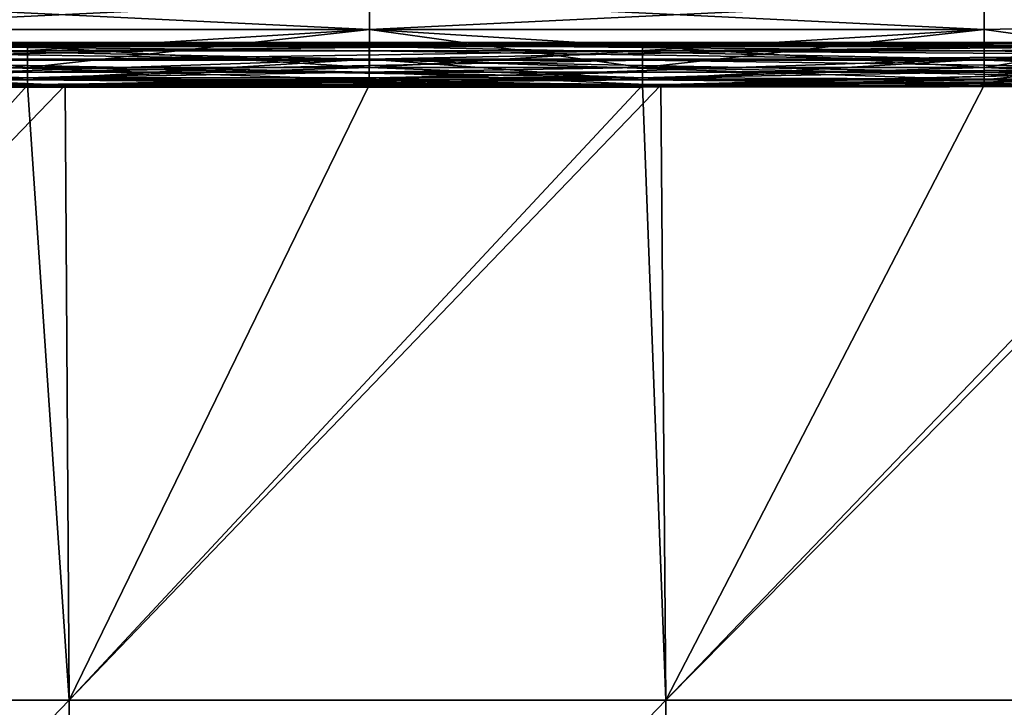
# Model space of a CAD drawing. Header units: millimetres. Extents: x -168 to 168, y -6 to 84.
# Tile 564 of 656: x 96 to 119, y 25 to 41. Entities that reach past the tile are written whole.
import ezdxf

# ---------------------------------------------------------------- set-up
doc = ezdxf.new("R2010")
doc.units = ezdxf.units.MM
doc.header["$LTSCALE"] = 65.185185
for name, color, linetype in [('260', 7, 'CONTINUOUS'), ('261', 7, 'CONTINUOUS'), ('263', 7, 'CONTINUOUS'), ('264', 7, 'CONTINUOUS'), ('266', 7, 'CONTINUOUS'), ('267', 7, 'CONTINUOUS'), ('268', 7, 'CONTINUOUS'), ('322', 7, 'CONTINUOUS'), ('323', 7, 'CONTINUOUS'), ('324', 7, 'CONTINUOUS')]:
    doc.layers.add(name, color=color, linetype=linetype)

msp = doc.modelspace()

# ---------------------------------------------------------------- linework, layer by layer
at = {"layer": '260', "linetype": 'CONTINUOUS'}
for points in [[(96.957, 39.116, -124.659), (83.189, 24.837, -124.783), (89.733, 39.116, -124.659), (96.957, 39.116, -124.659)], [(97.054, 24.837, -124.783), (83.189, 24.837, -124.783), (96.957, 39.116, -124.659), (97.054, 24.837, -124.783)], [(104.027, 39.116, -124.659), (97.054, 24.837, -124.783), (96.957, 39.116, -124.659), (104.027, 39.116, -124.659)], [(110.918, 24.837, -124.783), (97.054, 24.837, -124.783), (110.808, 39.116, -124.659), (110.918, 24.837, -124.783)], [(110.808, 39.116, -124.659), (97.054, 24.837, -124.783), (104.027, 39.116, -124.659), (110.808, 39.116, -124.659)], [(118.321, 39.116, -124.659), (110.918, 24.837, -124.783), (110.808, 39.116, -124.659), (118.321, 39.116, -124.659)], [(124.662, 38.707, -124.662), (110.918, 24.837, -124.783), (124.659, 39.116, -124.659), (124.662, 38.707, -124.662)], [(124.659, 39.116, -124.659), (110.918, 24.837, -124.783), (118.321, 39.116, -124.659), (124.659, 39.116, -124.659)], [(124.783, 24.837, -124.783), (110.918, 24.837, -124.783), (124.662, 38.707, -124.662), (124.783, 24.837, -124.783)], [(83.189, 24.837, -124.783), (97.054, 24.837, -124.783), (83.272, 10.544, -124.908), (83.189, 24.837, -124.783)], [(83.272, 10.544, -124.908), (97.054, 24.837, -124.783), (97.151, 10.544, -124.908), (83.272, 10.544, -124.908)], [(97.054, 24.837, -124.783), (110.918, 24.837, -124.783), (97.151, 10.544, -124.908), (97.054, 24.837, -124.783)], [(97.151, 10.544, -124.908), (110.918, 24.837, -124.783), (111.029, 10.544, -124.908), (97.151, 10.544, -124.908)], [(110.918, 24.837, -124.783), (124.783, 24.837, -124.783), (111.029, 10.544, -124.908), (110.918, 24.837, -124.783)], [(111.029, 10.544, -124.908), (124.783, 24.837, -124.783), (124.787, 24.413, -124.787), (111.029, 10.544, -124.908)]]:
    msp.add_3dface(points, dxfattribs=at)
at = {"layer": '261', "linetype": 'CONTINUOUS'}
for points in [[(104.028, 40.107, -123.669), (104.028, 40.057, -123.974), (89.734, 40.107, -123.669), (104.028, 40.107, -123.669)], [(89.734, 40.107, -123.669), (104.028, 40.057, -123.974), (89.734, 40.057, -123.974), (89.734, 40.107, -123.669)], [(104.028, 40.057, -123.974), (104.028, 39.915, -124.248), (89.734, 40.057, -123.974), (104.028, 40.057, -123.974)], [(89.734, 40.057, -123.974), (104.028, 39.915, -124.248), (89.734, 39.915, -124.248), (89.734, 40.057, -123.974)], [(104.028, 40.107, -123.669), (118.322, 40.057, -123.974), (104.028, 40.057, -123.974), (104.028, 40.107, -123.669)], [(118.322, 40.107, -123.669), (118.322, 40.057, -123.974), (104.028, 40.107, -123.669), (118.322, 40.107, -123.669)], [(118.322, 40.057, -123.974), (118.321, 39.915, -124.248), (104.028, 40.057, -123.974), (118.322, 40.057, -123.974)], [(104.028, 40.057, -123.974), (118.321, 39.915, -124.248), (104.028, 39.915, -124.248), (104.028, 40.057, -123.974)], [(118.321, 39.915, -124.248), (118.322, 40.057, -123.974), (124.651, 40.029, -124.046), (118.321, 39.915, -124.248)], [(118.322, 40.057, -123.974), (118.322, 40.107, -123.669), (124.651, 40.029, -124.046), (118.322, 40.057, -123.974)], [(118.322, 40.107, -123.669), (124.65, 40.107, -123.669), (124.651, 40.029, -124.046), (118.322, 40.107, -123.669)], [(89.734, 39.915, -124.248), (104.027, 39.696, -124.467), (89.734, 39.696, -124.467), (89.734, 39.915, -124.248)], [(104.028, 39.915, -124.248), (104.027, 39.696, -124.467), (89.734, 39.915, -124.248), (104.028, 39.915, -124.248)], [(104.028, 39.915, -124.248), (118.321, 39.696, -124.467), (104.027, 39.696, -124.467), (104.028, 39.915, -124.248)], [(118.321, 39.915, -124.248), (118.321, 39.696, -124.467), (104.028, 39.915, -124.248), (118.321, 39.915, -124.248)], [(124.653, 39.814, -124.366), (118.321, 39.915, -124.248), (124.651, 40.029, -124.046), (124.653, 39.814, -124.366)], [(118.321, 39.696, -124.467), (118.321, 39.915, -124.248), (124.653, 39.814, -124.366), (118.321, 39.696, -124.467)], [(89.734, 39.696, -124.467), (104.027, 39.421, -124.608), (89.733, 39.421, -124.608), (89.734, 39.696, -124.467)], [(104.027, 39.696, -124.467), (104.027, 39.421, -124.608), (89.734, 39.696, -124.467), (104.027, 39.696, -124.467)], [(104.027, 39.696, -124.467), (118.321, 39.421, -124.608), (104.027, 39.421, -124.608), (104.027, 39.696, -124.467)], [(118.321, 39.696, -124.467), (118.321, 39.421, -124.608), (104.027, 39.696, -124.467), (118.321, 39.696, -124.467)], [(124.655, 39.494, -124.581), (118.321, 39.696, -124.467), (124.653, 39.814, -124.366), (124.655, 39.494, -124.581)], [(118.321, 39.421, -124.608), (118.321, 39.696, -124.467), (124.655, 39.494, -124.581), (118.321, 39.421, -124.608)], [(104.027, 39.116, -124.659), (96.957, 39.116, -124.659), (89.733, 39.421, -124.608), (104.027, 39.116, -124.659)], [(104.027, 39.421, -124.608), (104.027, 39.116, -124.659), (89.733, 39.421, -124.608), (104.027, 39.421, -124.608)], [(96.957, 39.116, -124.659), (89.733, 39.116, -124.659), (89.733, 39.421, -124.608), (96.957, 39.116, -124.659)], [(118.321, 39.116, -124.659), (110.808, 39.116, -124.659), (104.027, 39.421, -124.608), (118.321, 39.116, -124.659)], [(118.321, 39.421, -124.608), (118.321, 39.116, -124.659), (104.027, 39.421, -124.608), (118.321, 39.421, -124.608)], [(110.808, 39.116, -124.659), (104.027, 39.116, -124.659), (104.027, 39.421, -124.608), (110.808, 39.116, -124.659)], [(124.659, 39.116, -124.659), (118.321, 39.421, -124.608), (124.655, 39.494, -124.581), (124.659, 39.116, -124.659)], [(124.659, 39.116, -124.659), (118.321, 39.116, -124.659), (118.321, 39.421, -124.608), (124.659, 39.116, -124.659)]]:
    msp.add_3dface(points, dxfattribs=at)
at = {"layer": '263', "linetype": 'CONTINUOUS'}
for points in [[(83.106, 39.116, 124.659), (83.189, 24.837, 124.783), (96.085, 39.116, 124.659), (83.106, 39.116, 124.659)], [(83.189, 24.837, 124.783), (97.054, 24.837, 124.783), (96.085, 39.116, 124.659), (83.189, 24.837, 124.783)], [(96.085, 39.116, 124.659), (97.054, 24.837, 124.783), (96.957, 39.116, 124.659), (96.085, 39.116, 124.659)], [(96.957, 39.116, 124.659), (97.054, 24.837, 124.783), (110.379, 39.116, 124.659), (96.957, 39.116, 124.659)], [(97.054, 24.837, 124.783), (110.918, 24.837, 124.783), (110.379, 39.116, 124.659), (97.054, 24.837, 124.783)], [(110.379, 39.116, 124.659), (110.918, 24.837, 124.783), (110.808, 39.116, 124.659), (110.379, 39.116, 124.659)], [(110.918, 24.837, 124.783), (124.659, 39.116, 124.659), (110.808, 39.116, 124.659), (110.918, 24.837, 124.783)], [(124.659, 39.116, 124.659), (110.918, 24.837, 124.783), (124.662, 38.707, 124.662), (124.659, 39.116, 124.659)], [(124.783, 24.837, 124.783), (124.662, 38.707, 124.662), (110.918, 24.837, 124.783), (124.783, 24.837, 124.783)], [(97.054, 24.837, 124.783), (83.189, 24.837, 124.783), (83.272, 10.544, 124.908), (97.054, 24.837, 124.783)], [(97.151, 10.544, 124.908), (97.054, 24.837, 124.783), (83.272, 10.544, 124.908), (97.151, 10.544, 124.908)], [(110.918, 24.837, 124.783), (97.054, 24.837, 124.783), (97.151, 10.544, 124.908), (110.918, 24.837, 124.783)], [(111.029, 10.544, 124.908), (110.918, 24.837, 124.783), (97.151, 10.544, 124.908), (111.029, 10.544, 124.908)], [(124.783, 24.837, 124.783), (110.918, 24.837, 124.783), (111.029, 10.544, 124.908), (124.783, 24.837, 124.783)], [(124.783, 24.837, 124.783), (111.029, 10.544, 124.908), (124.787, 24.413, 124.787), (124.783, 24.837, 124.783)]]:
    msp.add_3dface(points, dxfattribs=at)
at = {"layer": '264', "linetype": 'CONTINUOUS'}
for points in [[(96.085, 40.107, 123.669), (81.792, 40.057, 123.974), (96.085, 40.057, 123.974), (96.085, 40.107, 123.669)], [(89.734, 40.107, 123.669), (81.792, 40.057, 123.974), (96.085, 40.107, 123.669), (89.734, 40.107, 123.669)], [(96.085, 40.057, 123.974), (81.792, 39.915, 124.248), (96.085, 39.915, 124.248), (96.085, 40.057, 123.974)], [(81.792, 40.057, 123.974), (81.792, 39.915, 124.248), (96.085, 40.057, 123.974), (81.792, 40.057, 123.974)], [(110.379, 40.107, 123.669), (96.085, 40.057, 123.974), (110.379, 40.057, 123.974), (110.379, 40.107, 123.669)], [(104.028, 40.107, 123.669), (96.085, 40.057, 123.974), (110.379, 40.107, 123.669), (104.028, 40.107, 123.669)], [(96.085, 40.107, 123.669), (96.085, 40.057, 123.974), (104.028, 40.107, 123.669), (96.085, 40.107, 123.669)], [(110.379, 40.057, 123.974), (96.085, 39.915, 124.248), (110.379, 39.915, 124.248), (110.379, 40.057, 123.974)], [(96.085, 40.057, 123.974), (96.085, 39.915, 124.248), (110.379, 40.057, 123.974), (96.085, 40.057, 123.974)], [(110.379, 40.107, 123.669), (110.379, 40.057, 123.974), (118.322, 40.107, 123.669), (110.379, 40.107, 123.669)], [(110.379, 40.057, 123.974), (124.65, 40.107, 123.669), (118.322, 40.107, 123.669), (110.379, 40.057, 123.974)], [(124.651, 40.029, 124.046), (124.65, 40.107, 123.669), (110.379, 40.057, 123.974), (124.651, 40.029, 124.046)], [(124.651, 40.029, 124.046), (110.379, 40.057, 123.974), (110.379, 39.915, 124.248), (124.651, 40.029, 124.046)], [(96.085, 39.915, 124.248), (81.792, 39.696, 124.467), (96.085, 39.696, 124.467), (96.085, 39.915, 124.248)], [(81.792, 39.915, 124.248), (81.792, 39.696, 124.467), (96.085, 39.915, 124.248), (81.792, 39.915, 124.248)], [(110.379, 39.915, 124.248), (96.085, 39.696, 124.467), (110.379, 39.696, 124.467), (110.379, 39.915, 124.248)], [(96.085, 39.915, 124.248), (96.085, 39.696, 124.467), (110.379, 39.915, 124.248), (96.085, 39.915, 124.248)], [(124.653, 39.814, 124.366), (124.651, 40.029, 124.046), (110.379, 39.915, 124.248), (124.653, 39.814, 124.366)], [(124.653, 39.814, 124.366), (110.379, 39.915, 124.248), (110.379, 39.696, 124.467), (124.653, 39.814, 124.366)], [(96.085, 39.696, 124.467), (81.792, 39.421, 124.608), (96.085, 39.421, 124.608), (96.085, 39.696, 124.467)], [(81.792, 39.696, 124.467), (81.792, 39.421, 124.608), (96.085, 39.696, 124.467), (81.792, 39.696, 124.467)], [(110.379, 39.696, 124.467), (96.085, 39.421, 124.608), (110.379, 39.421, 124.608), (110.379, 39.696, 124.467)], [(96.085, 39.696, 124.467), (96.085, 39.421, 124.608), (110.379, 39.696, 124.467), (96.085, 39.696, 124.467)], [(124.655, 39.494, 124.581), (124.653, 39.814, 124.366), (110.379, 39.696, 124.467), (124.655, 39.494, 124.581)], [(124.655, 39.494, 124.581), (110.379, 39.696, 124.467), (110.379, 39.421, 124.608), (124.655, 39.494, 124.581)], [(81.792, 39.116, 124.659), (83.106, 39.116, 124.659), (96.085, 39.421, 124.608), (81.792, 39.116, 124.659)], [(81.792, 39.421, 124.608), (81.792, 39.116, 124.659), (96.085, 39.421, 124.608), (81.792, 39.421, 124.608)], [(83.106, 39.116, 124.659), (96.085, 39.116, 124.659), (96.085, 39.421, 124.608), (83.106, 39.116, 124.659)], [(96.085, 39.421, 124.608), (96.085, 39.116, 124.659), (110.379, 39.421, 124.608), (96.085, 39.421, 124.608)], [(96.085, 39.116, 124.659), (96.957, 39.116, 124.659), (110.379, 39.421, 124.608), (96.085, 39.116, 124.659)], [(96.957, 39.116, 124.659), (110.379, 39.116, 124.659), (110.379, 39.421, 124.608), (96.957, 39.116, 124.659)], [(124.655, 39.494, 124.581), (110.379, 39.116, 124.659), (110.808, 39.116, 124.659), (124.655, 39.494, 124.581)], [(110.379, 39.116, 124.659), (124.655, 39.494, 124.581), (110.379, 39.421, 124.608), (110.379, 39.116, 124.659)], [(124.659, 39.116, 124.659), (124.655, 39.494, 124.581), (110.808, 39.116, 124.659), (124.659, 39.116, 124.659)]]:
    msp.add_3dface(points, dxfattribs=at)
at = {"layer": '266', "linetype": 'CONTINUOUS'}
for points in [[(104.028, 40.107, -123.669), (89.734, 40.107, -123.669), (89.734, 40.015, -122.663), (104.028, 40.107, -123.669)], [(104.028, 40.015, -122.663), (104.028, 40.107, -123.669), (89.734, 40.015, -122.663), (104.028, 40.015, -122.663)], [(118.322, 40.015, -122.663), (118.322, 40.107, -123.669), (104.028, 40.015, -122.663), (118.322, 40.015, -122.663)], [(118.322, 40.107, -123.669), (104.028, 40.107, -123.669), (104.028, 40.015, -122.663), (118.322, 40.107, -123.669)], [(124.652, 39.894, -122.173), (124.65, 40.107, -123.669), (118.322, 40.015, -122.663), (124.652, 39.894, -122.173)], [(124.65, 40.107, -123.669), (118.322, 40.107, -123.669), (118.322, 40.015, -122.663), (124.65, 40.107, -123.669)], [(104.028, 39.723, -121.697), (104.028, 40.015, -122.663), (89.734, 39.723, -121.697), (104.028, 39.723, -121.697)], [(89.734, 39.723, -121.697), (104.028, 40.015, -122.663), (89.734, 40.015, -122.663), (89.734, 39.723, -121.697)], [(118.322, 39.723, -121.697), (118.322, 40.015, -122.663), (104.028, 39.723, -121.697), (118.322, 39.723, -121.697)], [(104.028, 39.723, -121.697), (118.322, 40.015, -122.663), (104.028, 40.015, -122.663), (104.028, 39.723, -121.697)], [(118.322, 39.723, -121.697), (124.652, 39.894, -122.173), (118.322, 40.015, -122.663), (118.322, 39.723, -121.697)], [(118.322, 39.243, -120.809), (124.652, 39.894, -122.173), (118.322, 39.723, -121.697), (118.322, 39.243, -120.809)], [(124.658, 39.243, -120.809), (124.652, 39.894, -122.173), (118.322, 39.243, -120.809), (124.658, 39.243, -120.809)], [(96.086, 39.243, -120.809), (104.028, 39.723, -121.697), (89.734, 39.243, -120.809), (96.086, 39.243, -120.809)], [(89.734, 39.243, -120.809), (104.028, 39.723, -121.697), (89.734, 39.723, -121.697), (89.734, 39.243, -120.809)], [(104.028, 39.243, -120.809), (104.028, 39.723, -121.697), (96.086, 39.243, -120.809), (104.028, 39.243, -120.809)], [(110.38, 39.243, -120.809), (118.322, 39.723, -121.697), (104.028, 39.243, -120.809), (110.38, 39.243, -120.809)], [(104.028, 39.243, -120.809), (118.322, 39.723, -121.697), (104.028, 39.723, -121.697), (104.028, 39.243, -120.809)], [(118.322, 39.243, -120.809), (118.322, 39.723, -121.697), (110.38, 39.243, -120.809), (118.322, 39.243, -120.809)]]:
    msp.add_3dface(points, dxfattribs=at)
at = {"layer": '267', "linetype": 'CONTINUOUS'}
for points in [[(96.086, 39.292, -119.619), (81.792, 39.529, -119.407), (89.737, 39.529, -119.407), (96.086, 39.292, -119.619)], [(81.792, 39.292, -119.619), (81.792, 39.529, -119.407), (96.086, 39.292, -119.619), (81.792, 39.292, -119.619)], [(96.086, 39.529, -119.407), (96.086, 39.292, -119.619), (89.737, 39.529, -119.407), (96.086, 39.529, -119.407)], [(110.38, 39.292, -119.619), (96.086, 39.529, -119.407), (104.03, 39.529, -119.407), (110.38, 39.292, -119.619)], [(96.086, 39.292, -119.619), (96.086, 39.529, -119.407), (110.38, 39.292, -119.619), (96.086, 39.292, -119.619)], [(110.38, 39.529, -119.407), (110.38, 39.292, -119.619), (104.03, 39.529, -119.407), (110.38, 39.529, -119.407)], [(124.658, 39.245, -119.683), (110.38, 39.292, -119.619), (110.38, 39.529, -119.407), (124.658, 39.245, -119.683)], [(124.658, 39.245, -119.683), (110.38, 39.529, -119.407), (118.324, 39.529, -119.407), (124.658, 39.245, -119.683)], [(124.655, 39.529, -119.407), (124.658, 39.245, -119.683), (118.324, 39.529, -119.407), (124.655, 39.529, -119.407)], [(96.086, 39.135, -119.895), (81.792, 39.292, -119.619), (96.086, 39.292, -119.619), (96.086, 39.135, -119.895)], [(81.792, 39.135, -119.895), (81.792, 39.292, -119.619), (96.086, 39.135, -119.895), (81.792, 39.135, -119.895)], [(96.086, 39.243, -120.809), (89.734, 39.243, -120.809), (81.792, 39.109, -120.521), (96.086, 39.243, -120.809)], [(96.086, 39.243, -120.809), (81.792, 39.109, -120.521), (96.086, 39.109, -120.521), (96.086, 39.243, -120.809)], [(96.086, 39.135, -119.895), (96.086, 39.292, -119.619), (110.38, 39.135, -119.895), (96.086, 39.135, -119.895)], [(110.38, 39.135, -119.895), (96.086, 39.292, -119.619), (110.38, 39.292, -119.619), (110.38, 39.135, -119.895)], [(104.028, 39.243, -120.809), (96.086, 39.243, -120.809), (96.086, 39.109, -120.521), (104.028, 39.243, -120.809)], [(110.38, 39.243, -120.809), (96.086, 39.109, -120.521), (110.38, 39.109, -120.521), (110.38, 39.243, -120.809)], [(110.38, 39.243, -120.809), (104.028, 39.243, -120.809), (96.086, 39.109, -120.521), (110.38, 39.243, -120.809)], [(124.658, 39.245, -119.683), (110.38, 39.135, -119.895), (110.38, 39.292, -119.619), (124.658, 39.245, -119.683)], [(124.658, 39.245, -119.683), (124.659, 39.09, -120.048), (110.38, 39.135, -119.895), (124.658, 39.245, -119.683)], [(118.322, 39.243, -120.809), (110.38, 39.243, -120.809), (110.38, 39.109, -120.521), (118.322, 39.243, -120.809)], [(124.659, 39.09, -120.444), (124.658, 39.243, -120.809), (110.38, 39.109, -120.521), (124.659, 39.09, -120.444)], [(124.658, 39.243, -120.809), (118.322, 39.243, -120.809), (110.38, 39.109, -120.521), (124.658, 39.243, -120.809)], [(96.086, 39.071, -120.206), (81.792, 39.135, -119.895), (96.086, 39.135, -119.895), (96.086, 39.071, -120.206)], [(81.792, 39.071, -120.206), (81.792, 39.135, -119.895), (96.086, 39.071, -120.206), (81.792, 39.071, -120.206)], [(96.086, 39.109, -120.521), (81.792, 39.071, -120.206), (96.086, 39.071, -120.206), (96.086, 39.109, -120.521)], [(81.792, 39.109, -120.521), (81.792, 39.071, -120.206), (96.086, 39.109, -120.521), (81.792, 39.109, -120.521)], [(96.086, 39.071, -120.206), (96.086, 39.135, -119.895), (110.38, 39.071, -120.206), (96.086, 39.071, -120.206)], [(110.38, 39.071, -120.206), (96.086, 39.135, -119.895), (110.38, 39.135, -119.895), (110.38, 39.071, -120.206)], [(110.38, 39.109, -120.521), (96.086, 39.071, -120.206), (110.38, 39.071, -120.206), (110.38, 39.109, -120.521)], [(96.086, 39.109, -120.521), (96.086, 39.071, -120.206), (110.38, 39.109, -120.521), (96.086, 39.109, -120.521)], [(124.659, 39.09, -120.048), (110.38, 39.071, -120.206), (110.38, 39.135, -119.895), (124.659, 39.09, -120.048)], [(124.659, 39.09, -120.444), (110.38, 39.109, -120.521), (110.38, 39.071, -120.206), (124.659, 39.09, -120.444)], [(124.659, 39.09, -120.048), (124.659, 39.09, -120.444), (110.38, 39.071, -120.206), (124.659, 39.09, -120.048)]]:
    msp.add_3dface(points, dxfattribs=at)
at = {"layer": '268', "linetype": 'CONTINUOUS'}
for points in [[(124.64, 41.296, -117.432), (124.646, 40.545, -118.538), (118.324, 41.112, -117.768), (124.64, 41.296, -117.432)], [(104.03, 40.415, -118.679), (89.737, 41.112, -117.768), (104.03, 41.112, -117.768), (104.03, 40.415, -118.679)], [(89.737, 40.415, -118.679), (89.737, 41.112, -117.768), (104.03, 40.415, -118.679), (89.737, 40.415, -118.679)], [(118.324, 40.415, -118.679), (104.03, 41.112, -117.768), (118.324, 41.112, -117.768), (118.324, 40.415, -118.679)], [(104.03, 40.415, -118.679), (104.03, 41.112, -117.768), (118.324, 40.415, -118.679), (104.03, 40.415, -118.679)], [(124.646, 40.545, -118.538), (118.324, 40.415, -118.679), (118.324, 41.112, -117.768), (124.646, 40.545, -118.538)], [(124.646, 40.545, -118.538), (124.655, 39.529, -119.407), (118.324, 40.415, -118.679), (124.646, 40.545, -118.538)], [(96.086, 39.529, -119.407), (89.737, 39.529, -119.407), (89.737, 40.415, -118.679), (96.086, 39.529, -119.407)], [(104.03, 39.529, -119.407), (89.737, 40.415, -118.679), (104.03, 40.415, -118.679), (104.03, 39.529, -119.407)], [(104.03, 39.529, -119.407), (96.086, 39.529, -119.407), (89.737, 40.415, -118.679), (104.03, 39.529, -119.407)], [(118.324, 39.529, -119.407), (104.03, 40.415, -118.679), (118.324, 40.415, -118.679), (118.324, 39.529, -119.407)], [(118.324, 39.529, -119.407), (110.38, 39.529, -119.407), (104.03, 40.415, -118.679), (118.324, 39.529, -119.407)], [(110.38, 39.529, -119.407), (104.03, 39.529, -119.407), (104.03, 40.415, -118.679), (110.38, 39.529, -119.407)], [(124.655, 39.529, -119.407), (118.324, 39.529, -119.407), (118.324, 40.415, -118.679), (124.655, 39.529, -119.407)]]:
    msp.add_3dface(points, dxfattribs=at)
at = {"layer": '322', "linetype": 'CONTINUOUS'}
for points in [[(124.646, 40.545, 118.539), (124.64, 41.295, 117.433), (118.324, 41.112, 117.768), (124.646, 40.545, 118.539)], [(89.737, 41.112, 117.768), (89.737, 40.415, 118.679), (104.03, 41.112, 117.768), (89.737, 41.112, 117.768)], [(104.03, 41.112, 117.768), (89.737, 40.415, 118.679), (104.03, 40.415, 118.679), (104.03, 41.112, 117.768)], [(104.03, 41.112, 117.768), (104.03, 40.415, 118.679), (118.324, 41.112, 117.768), (104.03, 41.112, 117.768)], [(118.324, 41.112, 117.768), (104.03, 40.415, 118.679), (118.324, 40.415, 118.679), (118.324, 41.112, 117.768)], [(124.646, 40.545, 118.539), (118.324, 41.112, 117.768), (118.324, 40.415, 118.679), (124.646, 40.545, 118.539)], [(124.655, 39.529, 119.407), (124.646, 40.545, 118.539), (118.324, 39.529, 119.407), (124.655, 39.529, 119.407)], [(124.646, 40.545, 118.539), (118.324, 40.415, 118.679), (118.324, 39.529, 119.407), (124.646, 40.545, 118.539)], [(89.737, 40.415, 118.679), (89.737, 39.529, 119.407), (104.03, 40.415, 118.679), (89.737, 40.415, 118.679)], [(104.03, 40.415, 118.679), (89.737, 39.529, 119.407), (96.086, 39.529, 119.407), (104.03, 40.415, 118.679)], [(104.03, 39.529, 119.407), (104.03, 40.415, 118.679), (96.086, 39.529, 119.407), (104.03, 39.529, 119.407)], [(118.324, 40.415, 118.679), (104.03, 39.529, 119.407), (110.38, 39.529, 119.407), (118.324, 40.415, 118.679)], [(104.03, 40.415, 118.679), (104.03, 39.529, 119.407), (118.324, 40.415, 118.679), (104.03, 40.415, 118.679)], [(118.324, 39.529, 119.407), (118.324, 40.415, 118.679), (110.38, 39.529, 119.407), (118.324, 39.529, 119.407)]]:
    msp.add_3dface(points, dxfattribs=at)
at = {"layer": '323', "linetype": 'CONTINUOUS'}
for points in [[(96.086, 39.529, 119.407), (89.737, 39.529, 119.407), (81.792, 39.292, 119.619), (96.086, 39.529, 119.407)], [(96.086, 39.529, 119.407), (81.792, 39.292, 119.619), (96.086, 39.292, 119.619), (96.086, 39.529, 119.407)], [(110.38, 39.529, 119.407), (104.03, 39.529, 119.407), (96.086, 39.292, 119.619), (110.38, 39.529, 119.407)], [(104.03, 39.529, 119.407), (96.086, 39.529, 119.407), (96.086, 39.292, 119.619), (104.03, 39.529, 119.407)], [(110.38, 39.529, 119.407), (96.086, 39.292, 119.619), (110.38, 39.292, 119.619), (110.38, 39.529, 119.407)], [(118.324, 39.529, 119.407), (110.38, 39.529, 119.407), (110.38, 39.292, 119.619), (118.324, 39.529, 119.407)], [(124.655, 39.529, 119.407), (118.324, 39.529, 119.407), (110.38, 39.292, 119.619), (124.655, 39.529, 119.407)], [(124.658, 39.245, 119.683), (124.655, 39.529, 119.407), (110.38, 39.292, 119.619), (124.658, 39.245, 119.683)], [(96.086, 39.292, 119.619), (81.792, 39.135, 119.895), (96.086, 39.135, 119.895), (96.086, 39.292, 119.619)], [(81.792, 39.292, 119.619), (81.792, 39.135, 119.895), (96.086, 39.292, 119.619), (81.792, 39.292, 119.619)], [(96.086, 39.109, 120.521), (81.792, 39.243, 120.809), (89.734, 39.243, 120.809), (96.086, 39.109, 120.521)], [(81.792, 39.109, 120.521), (81.792, 39.243, 120.809), (96.086, 39.109, 120.521), (81.792, 39.109, 120.521)], [(96.086, 39.243, 120.809), (96.086, 39.109, 120.521), (89.734, 39.243, 120.809), (96.086, 39.243, 120.809)], [(96.086, 39.292, 119.619), (96.086, 39.135, 119.895), (110.38, 39.292, 119.619), (96.086, 39.292, 119.619)], [(110.38, 39.292, 119.619), (96.086, 39.135, 119.895), (110.38, 39.135, 119.895), (110.38, 39.292, 119.619)], [(110.38, 39.109, 120.521), (96.086, 39.243, 120.809), (104.028, 39.243, 120.809), (110.38, 39.109, 120.521)], [(96.086, 39.109, 120.521), (96.086, 39.243, 120.809), (110.38, 39.109, 120.521), (96.086, 39.109, 120.521)], [(110.38, 39.243, 120.809), (110.38, 39.109, 120.521), (104.028, 39.243, 120.809), (110.38, 39.243, 120.809)], [(124.658, 39.245, 119.683), (110.38, 39.292, 119.619), (110.38, 39.135, 119.895), (124.658, 39.245, 119.683)], [(124.659, 39.09, 120.048), (124.658, 39.245, 119.683), (110.38, 39.135, 119.895), (124.659, 39.09, 120.048)], [(124.659, 39.09, 120.444), (110.38, 39.243, 120.809), (118.322, 39.243, 120.809), (124.659, 39.09, 120.444)], [(124.659, 39.09, 120.444), (110.38, 39.109, 120.521), (110.38, 39.243, 120.809), (124.659, 39.09, 120.444)], [(124.658, 39.243, 120.809), (124.659, 39.09, 120.444), (118.322, 39.243, 120.809), (124.658, 39.243, 120.809)], [(96.086, 39.135, 119.895), (81.792, 39.071, 120.206), (96.086, 39.071, 120.206), (96.086, 39.135, 119.895)], [(81.792, 39.135, 119.895), (81.792, 39.071, 120.206), (96.086, 39.135, 119.895), (81.792, 39.135, 119.895)], [(96.086, 39.071, 120.206), (81.792, 39.109, 120.521), (96.086, 39.109, 120.521), (96.086, 39.071, 120.206)], [(81.792, 39.071, 120.206), (81.792, 39.109, 120.521), (96.086, 39.071, 120.206), (81.792, 39.071, 120.206)], [(96.086, 39.135, 119.895), (96.086, 39.071, 120.206), (110.38, 39.135, 119.895), (96.086, 39.135, 119.895)], [(110.38, 39.135, 119.895), (96.086, 39.071, 120.206), (110.38, 39.071, 120.206), (110.38, 39.135, 119.895)], [(110.38, 39.071, 120.206), (96.086, 39.109, 120.521), (110.38, 39.109, 120.521), (110.38, 39.071, 120.206)], [(96.086, 39.071, 120.206), (96.086, 39.109, 120.521), (110.38, 39.071, 120.206), (96.086, 39.071, 120.206)], [(124.659, 39.09, 120.048), (110.38, 39.135, 119.895), (110.38, 39.071, 120.206), (124.659, 39.09, 120.048)], [(124.659, 39.09, 120.444), (110.38, 39.071, 120.206), (110.38, 39.109, 120.521), (124.659, 39.09, 120.444)], [(124.659, 39.09, 120.444), (124.659, 39.09, 120.048), (110.38, 39.071, 120.206), (124.659, 39.09, 120.444)]]:
    msp.add_3dface(points, dxfattribs=at)
at = {"layer": '324', "linetype": 'CONTINUOUS'}
for points in [[(89.734, 40.107, 123.669), (96.085, 40.107, 123.669), (104.028, 40.015, 122.663), (89.734, 40.107, 123.669)], [(89.734, 40.015, 122.663), (89.734, 40.107, 123.669), (104.028, 40.015, 122.663), (89.734, 40.015, 122.663)], [(96.085, 40.107, 123.669), (104.028, 40.107, 123.669), (104.028, 40.015, 122.663), (96.085, 40.107, 123.669)], [(104.028, 40.107, 123.669), (110.379, 40.107, 123.669), (118.322, 40.015, 122.663), (104.028, 40.107, 123.669)], [(104.028, 40.015, 122.663), (104.028, 40.107, 123.669), (118.322, 40.015, 122.663), (104.028, 40.015, 122.663)], [(110.379, 40.107, 123.669), (118.322, 40.107, 123.669), (118.322, 40.015, 122.663), (110.379, 40.107, 123.669)], [(124.65, 40.107, 123.669), (124.652, 39.894, 122.173), (118.322, 40.107, 123.669), (124.65, 40.107, 123.669)], [(118.322, 40.107, 123.669), (124.652, 39.894, 122.173), (118.322, 40.015, 122.663), (118.322, 40.107, 123.669)], [(89.734, 39.723, 121.697), (89.734, 40.015, 122.663), (104.028, 39.723, 121.697), (89.734, 39.723, 121.697)], [(104.028, 39.723, 121.697), (89.734, 40.015, 122.663), (104.028, 40.015, 122.663), (104.028, 39.723, 121.697)], [(118.322, 39.723, 121.697), (104.028, 40.015, 122.663), (118.322, 40.015, 122.663), (118.322, 39.723, 121.697)], [(104.028, 39.723, 121.697), (104.028, 40.015, 122.663), (118.322, 39.723, 121.697), (104.028, 39.723, 121.697)], [(124.652, 39.894, 122.173), (118.322, 39.723, 121.697), (118.322, 40.015, 122.663), (124.652, 39.894, 122.173)], [(124.652, 39.894, 122.173), (124.658, 39.243, 120.809), (118.322, 39.723, 121.697), (124.652, 39.894, 122.173)], [(104.028, 39.243, 120.809), (96.086, 39.243, 120.809), (89.734, 39.723, 121.697), (104.028, 39.243, 120.809)], [(104.028, 39.243, 120.809), (89.734, 39.723, 121.697), (104.028, 39.723, 121.697), (104.028, 39.243, 120.809)], [(96.086, 39.243, 120.809), (89.734, 39.243, 120.809), (89.734, 39.723, 121.697), (96.086, 39.243, 120.809)], [(110.38, 39.243, 120.809), (104.028, 39.243, 120.809), (104.028, 39.723, 121.697), (110.38, 39.243, 120.809)], [(118.322, 39.243, 120.809), (110.38, 39.243, 120.809), (104.028, 39.723, 121.697), (118.322, 39.243, 120.809)], [(118.322, 39.243, 120.809), (104.028, 39.723, 121.697), (118.322, 39.723, 121.697), (118.322, 39.243, 120.809)], [(124.658, 39.243, 120.809), (118.322, 39.243, 120.809), (118.322, 39.723, 121.697), (124.658, 39.243, 120.809)]]:
    msp.add_3dface(points, dxfattribs=at)

doc.saveas('drawing.dxf')
